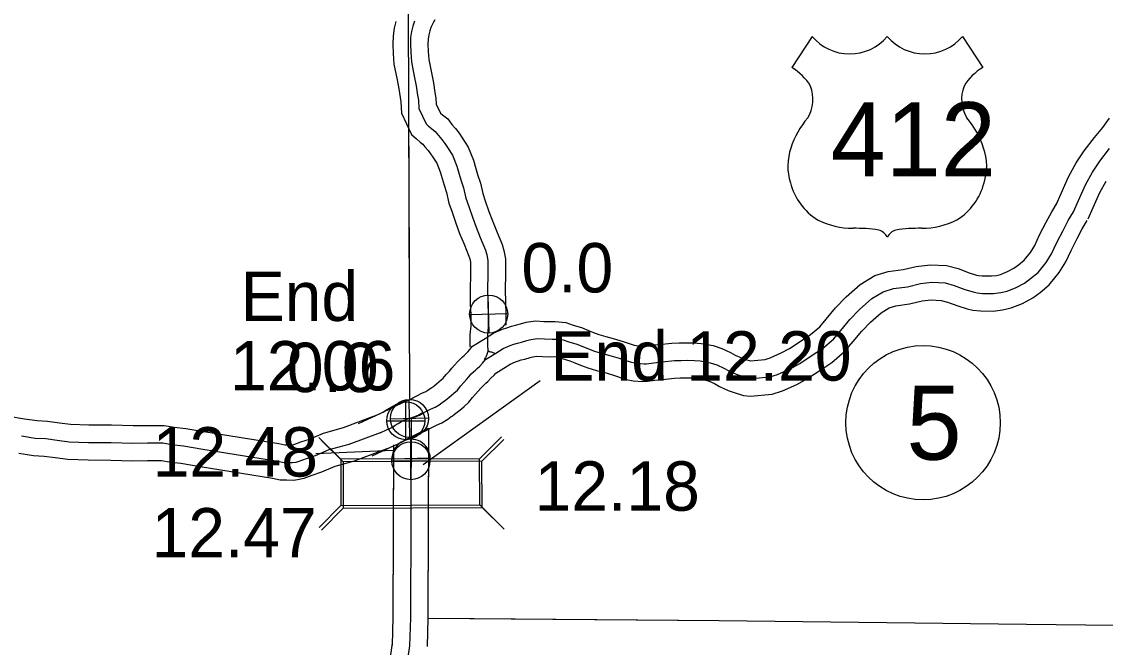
# Model space of a CAD drawing. Extents: x 31699 to 244310, y -8841 to 11474.
# Drawn here: x 138154 to 138771, y -1653 to -1296 of the extents above; entities that cross this region are included whole.
import ezdxf

# ---------------------------------------------------------------- set-up
doc = ezdxf.new("R2010")
doc.units = 0
for name, color, linetype in [('B_Logo', 7, 'Continuous'), ('Level 21', 7, 'Continuous'), ('Level 55', 7, 'Continuous'), ('R_Border Notes', 7, 'Continuous'), ('R_Logo', 7, 'Continuous'), ('R_XS_EARTHWORK_STAGE1', 7, 'Continuous'), ('R_XS_EARTHWORK_STAGE2', 7, 'Continuous'), ('S_AREA_CALC', 7, 'Continuous'), ('S_WALL', 7, 'Continuous'), ('S_WALL_ANNOT', 7, 'Continuous')]:
    doc.layers.add(name, color=color, linetype=linetype)

msp = doc.modelspace()

# ---------------------------------------------------------------- linework, layer by layer
for p, q in [((138604.22, -1304.29), (138592.68, -1322.14)), ((138690.02, -1304.29), (138701.55, -1322.14))]:
    msp.add_line(p, q)
for centre, radius, start, end in [((138625.71, -1286.22), 28.08, 220.07504, 319.67012), ((138668.53, -1286.22), 28.08, 220.32988, 319.92496), ((138577.61, -1348.04), 29.98, 30.7809, 59.98827), ((138716.63, -1348.04), 29.98, 120.01173, 149.2191), ((138584.2, -1340.14), 20.55, 328.81046, 21.21077), ((138710.04, -1340.14), 20.55, 158.78923, 211.18954), ((138637.94, -1382.26), 47.94, 138.95648, 162.69135), ((138656.29, -1382.26), 47.94, 17.30865, 41.04352), ((138622.12, -1378.33), 31.68, 160.95764, 197.38186), ((138672.12, -1378.33), 31.68, 342.61814, 19.04236), ((138627.27, -1378.24), 36.66, 195.10743, 237.13119), ((138666.96, -1378.24), 36.66, 302.86881, 344.89257), ((138627.96, -1366.7), 47.07, 244.07708, 269.57785), ((138629.04, -1499.98), 86.22, 81.19416, 90.95387), ((138639.83, -1422.67), 8.26, 28.03422, 72.98637), ((138654.41, -1422.67), 8.26, 107.01363, 151.96578), ((138665.19, -1499.98), 86.22, 89.04613, 98.80584), ((138666.28, -1366.7), 47.07, 270.42215, 295.92292)]:
    msp.add_arc(centre, radius, start, end)
at = {"layer": 'B_Logo'}
for points in [[(138377.5, -1295.57), (138376.59, -1298.45), (138375.89, -1301.59), (138375.32, -1305), (138375.22, -1308.74), (138375.4, -1313.55), (138375.78, -1318.82), (138377.45, -1327.02), (138378.57, -1332.55), (138379.35, -1337.75), (138379.77, -1340.61), (138380.08, -1345.48), (138384.16, -1354.19), (138385.3, -1355.25), (138387.18, -1356.84), (138389.39, -1358.55), (138391.21, -1360.87), (138393.16, -1363.13), (138394.84, -1365.38), (138396.46, -1367.7), (138399.17, -1372.08), (138401.75, -1378.27), (138403.95, -1386.13), (138405.53, -1390.72), (138406.85, -1396.65), (138408.49, -1401.38), (138410.61, -1407.5), (138412.66, -1413.15), (138415.04, -1419.07), (138418.03, -1426.26), (138418.79, -1428.85), (138419.42, -1432.12), (138419.43, -1440.26), (138419.23, -1448.48), (138419.37, -1456.49), (138419.63, -1462.89), (138419.63, -1469.97), (138419.14, -1474.92), (138419.11, -1478.25), (138419.19, -1480.59), (138419.35, -1483.53)], [(138753.27, -1404.3), (138756.07, -1397.87), (138760.05, -1388.89), (138764.05, -1381.71), (138768.32, -1375.4), (138773.78, -1368.2)], [(138376.37, -1521.84), (138380.41, -1520.27), (138382.27, -1519.25), (138384.32, -1518.09), (138386.64, -1516.94), (138389.36, -1515.78), (138391.61, -1514.42), (138393.26, -1513.14), (138393.93, -1512.67), (138395.18, -1511.79), (138397.1, -1510.3), (138398.69, -1509.02), (138400.07, -1507.81), (138401.99, -1506.12), (138403.9, -1503.7), (138405.68, -1501.81), (138407.13, -1500.06), (138408.58, -1498.45), (138409.96, -1496.83), (138412.34, -1494.61), (138413.39, -1493.73), (138414.78, -1492.32), (138416.3, -1490.77), (138418.08, -1488.68), (138423.9, -1485.03), (138428.21, -1482.39), (138432.18, -1480.68), (138434.24, -1479.93), (138436.3, -1479.24), (138438.56, -1478.69), (138441.55, -1477.79), (138443.87, -1477.17), (138447.66, -1476.67), (138451.59, -1476.84), (138456.05, -1477), (138458.25, -1476.91), (138462.31, -1477.34), (138465.65, -1478.51), (138470.19, -1479.87), (138473.6, -1481.24), (138476.68, -1482.55), (138480.28, -1483.86), (138484.76, -1485.15), (138488.89, -1486.25), (138494.17, -1487.8), (138496.77, -1488.71), (138499.31, -1489.63), (138501.31, -1490.21), (138504.38, -1490.78), (138508.45, -1491.15), (138509.91, -1491), (138514.1, -1490.43), (138518.69, -1489.99), (138525.81, -1489.26), (138529.53, -1489.09), (138533, -1489.06), (138537.19, -1489.09), (138540.52, -1489.32), (138546.12, -1490.41), (138549.93, -1491.58), (138553.87, -1493.48), (138556.75, -1495.05), (138560.96, -1496.95), (138563.77, -1498), (138567.91, -1499.29), (138569.91, -1499.48), (138580.22, -1498.52), (138584.6, -1497.07), (138591.83, -1493.87), (138597.19, -1490.95), (138604.34, -1486.22), (138610.17, -1482.29), (138616.44, -1477.03), (138620.66, -1471.98), (138625.8, -1465.86), (138631.33, -1460.01), (138638.4, -1453.87), (138644.83, -1449.94), (138650.6, -1448.15), (138658.65, -1447.08), (138666.02, -1445.34), (138672.61, -1444.55), (138680.13, -1444.95), (138685.27, -1446.3), (138691.29, -1448.59), (138696.03, -1450.08), (138698.29, -1450.59), (138701.49, -1450.9), (138707.75, -1450.98), (138711.88, -1450.47), (138715.53, -1449.64), (138720.64, -1447.52), (138725.41, -1445.01), (138728.85, -1442.44), (138733.08, -1439), (138737.69, -1433.28), (138740.77, -1428.25), (138743.71, -1421.95), (138747.31, -1414.97), (138750.32, -1409.27), (138753.27, -1404.3)], [(138419.35, -1483.53), (138419.1, -1484.53), (138418.84, -1485.67), (138418.38, -1486.67), (138417.99, -1487.54), (138417.34, -1488.68)], [(138419.35, -1483.53), (138420.29, -1484.12), (138420.82, -1484.25), (138421.42, -1484.31), (138421.89, -1484.5), (138423.16, -1485.03)], [(138375.63, -1521.84), (138379.67, -1520.27), (138381.53, -1519.25), (138381.97, -1519)], [(138357.93, -1530.41), (138361.97, -1528.5), (138363.5, -1527.89), (138364.96, -1527.21), (138366.54, -1525.99), (138368.2, -1525.17), (138370.12, -1523.96), (138371.58, -1523.21), (138372.71, -1522.8), (138373.77, -1522.45), (138375.23, -1521.84), (138375.63, -1521.84)], [(138357.93, -1530.41), (138361.97, -1528.5), (138363.5, -1527.89), (138364.96, -1527.21), (138366.54, -1525.99), (138368.2, -1525.17), (138370.12, -1523.96), (138371.58, -1523.21), (138372.71, -1522.8), (138373.77, -1522.45), (138375.23, -1521.84), (138375.63, -1521.84)], [(138375.63, -1521.84), (138375.27, -1636), (138374.74, -1651.89)], [(138375.63, -1521.84), (138375.27, -1636), (138374.74, -1651.89)], [(138357.93, -1530.41), (138340.04, -1537), (138328.81, -1540.16), (138320.99, -1543.56), (138315.81, -1545.27), (138311.57, -1546.84), (138309.91, -1547.26), (138308.04, -1547.54), (138304.85, -1547.5), (138302.32, -1547.38), (138298.45, -1546.55), (138256.95, -1539.87), (138245.82, -1538.02), (138239.16, -1537.2), (138234.03, -1536.38), (138225.25, -1536.38), (138217.07, -1536.51), (138204.62, -1536.14), (138191.78, -1536.05), (138180.66, -1535.67), (138173.93, -1534.79), (138167.41, -1533.9), (138161.35, -1533.62), (138153.55, -1532.41)], [(138374.74, -1651.89), (138371.77, -1672.61)]]:
    msp.add_lwpolyline(points, dxfattribs=at)
at = {"layer": 'Level 21'}
for p, q in [((138420.1, -1473.54), (138419.6, -1451.84)), ((138409, -1462.94), (138430.7, -1462.44)), ((138372.57, -1534.33), (138372.57, -1512.67)), ((138374.96, -1533.06), (138374.45, -1511.36)), ((138361.74, -1523.5), (138383.41, -1523.5)), ((138363.86, -1522.46), (138385.55, -1521.96)), ((138375.73, -1545.72), (138375.46, -1534.1)), ((138375.53, -1557.14), (138375.53, -1535.47)), ((138364.69, -1546.31), (138386.36, -1546.31)), ((138364.86, -1545.2), (138386.56, -1544.7))]:
    msp.add_line(p, q, dxfattribs=at)
for centre, radius in [((138419.85, -1462.69), 10.85), ((138372.57, -1523.5), 10.83), ((138374.71, -1522.21), 10.85), ((138375.53, -1546.31), 10.83)]:
    msp.add_circle(centre, radius, dxfattribs=at)
msp.add_arc((138375.71, -1544.95), 10.85, 359.44552, 184.01256, dxfattribs=at)
at = {"layer": 'Level 55'}
for points in [[(138385.61, -1527.75), (138385.26, -1636.18), (138384.74, -1652.22)], [(138365.58, -1537.34), (138365.27, -1635.82), (138364.75, -1651.56)], [(138364.85, -1650.47), (138361.81, -1671.57)]]:
    msp.add_lwpolyline(points, dxfattribs=at)
at = {"layer": 'R_Border Notes'}
msp.add_circle((138667.52, -1524.64), 44, dxfattribs=at)
at = {"layer": 'R_Logo'}
for points in [[(137690.12, -144.43), (137688.93, -210.28), (137686.8, -386.68), (137684.74, -562.47), (137683.79, -736.39), (137770.75, -736.82), (137768.49, -913.35), (137857.93, -915.89), (138033.06, -919.59), (138032.34, -1095.91), (138031.87, -1279.37), (138031.92, -1284.51), (138197.18, -1285.7), (138374.03, -1287.66), (138374.53, -1459.56), (138374.74, -1510.49)], [(138374.26, -1367), (138374.53, -1459.56), (138374.74, -1510.95)], [(138385.45, -1636.09), (138551.31, -1637.49), (138726.5, -1639.46), (138878.25, -1641.31)], [(138388.31, -1636.11), (138551.31, -1637.49), (138726.5, -1639.46), (138878.25, -1641.31)]]:
    msp.add_lwpolyline(points, dxfattribs=at)
at = {"layer": 'R_XS_EARTHWORK_STAGE1'}
for p, q in [((138335.5, -1545.5), (138323, -1533.11)), ((138336.82, -1546.99), (138324.32, -1534.6)), ((138414.7, -1545.17), (138427.09, -1532.67)), ((138416.01, -1546.66), (138428.41, -1534.17)), ((138335.61, -1571.9), (138323.21, -1584.39)), ((138336.93, -1573.39), (138324.53, -1585.89)), ((138414.81, -1571.57), (138427.3, -1583.96)), ((138416.12, -1573.06), (138428.62, -1585.46))]:
    msp.add_line(p, q, dxfattribs=at)
for points in [[(138335.61, -1571.9), (138414.81, -1571.57), (138414.7, -1545.17), (138335.5, -1545.5)], [(138336.93, -1573.39), (138416.12, -1573.06), (138416.01, -1546.66), (138336.82, -1546.99)]]:
    msp.add_lwpolyline(points, close=True, dxfattribs=at)
at = {"layer": 'R_XS_EARTHWORK_STAGE2'}
for points in [[(138366.93, -1295.85), (138366.07, -1299.68), (138365.34, -1304.04), (138365.22, -1308.79), (138365.41, -1314.09), (138365.85, -1320.18), (138367.65, -1329), (138368.71, -1334.28), (138369.46, -1339.22), (138369.82, -1341.67), (138370.22, -1348.01), (138375.93, -1360.2), (138378.67, -1362.74), (138380.89, -1364.61), (138382.28, -1365.7), (138383.49, -1367.24), (138385.36, -1369.4), (138386.74, -1371.23), (138388.1, -1373.19), (138390.24, -1376.67), (138392.29, -1381.56), (138394.4, -1389.1), (138395.89, -1393.43), (138397.21, -1399.38), (138399.04, -1404.65), (138401.18, -1410.84), (138403.31, -1416.73), (138405.79, -1422.87), (138408.59, -1429.59), (138409.06, -1431.2), (138409.42, -1433.08), (138409.43, -1440.15), (138409.23, -1448.45), (138409.38, -1456.78), (138409.63, -1463.09), (138409.63, -1469.48), (138409.15, -1474.37), (138409.1, -1478.39), (138409.2, -1481.05), (138409.22, -1481.34)], [(138389.07, -1294.93), (138388.31, -1296.24), (138387.56, -1297.64), (138386.85, -1299.18), (138386.26, -1301.05), (138385.71, -1303.51), (138385.3, -1305.96), (138385.23, -1308.69), (138385.38, -1313), (138385.71, -1317.45), (138387.25, -1325.03), (138388.42, -1330.82), (138389.24, -1336.27), (138389.73, -1339.56), (138389.94, -1342.96), (138392.36, -1348.12), (138393.47, -1349.06), (138396.5, -1351.41), (138398.93, -1354.51), (138400.95, -1356.85), (138402.95, -1359.53), (138404.83, -1362.21), (138408.09, -1367.5), (138411.22, -1374.98), (138413.51, -1383.16), (138415.17, -1388.01), (138416.48, -1393.92), (138417.94, -1398.1), (138420.03, -1404.16), (138422, -1409.58), (138424.29, -1415.28), (138427.48, -1422.93), (138428.52, -1426.51), (138429.42, -1431.16), (138429.43, -1440.38), (138429.24, -1448.51), (138429.37, -1456.2), (138429.63, -1462.69), (138429.63, -1468.99)], [(138345.61, -1525.16), (138357.97, -1519.33), (138372.01, -1512.52)], [(138373.71, -1511.85), (138375.44, -1511.18), (138375.47, -1511.16)], [(138353.45, -1543.57), (138365.97, -1537.67), (138367.48, -1537.06), (138379.25, -1531.16)], [(138385.6, -1529.01), (138385.26, -1636.18), (138384.74, -1652.22)], [(138365.57, -1538.71), (138365.27, -1635.82), (138364.75, -1651.56)]]:
    msp.add_lwpolyline(points, dxfattribs=at)
at = {"layer": 'S_AREA_CALC'}
for points in [[(138743.36, -1400.31), (138746.18, -1393.85), (138750.35, -1384.42), (138754.78, -1376.47), (138759.45, -1369.57), (138765.23, -1361.95), (138770.09, -1356.19), (138773.81, -1351.04)], [(138761.7, -1408.3), (138764.49, -1401.89), (138768.27, -1393.36), (138771.84, -1386.95)], [(138372.01, -1512.52), (138375.44, -1511.18), (138376.67, -1510.5), (138378.9, -1509.25), (138381.71, -1507.86), (138384.06, -1506.85), (138385.21, -1506.16), (138386.55, -1505.12), (138387.41, -1504.5), (138388.51, -1503.73), (138390.15, -1502.46), (138391.51, -1501.37), (138392.74, -1500.29), (138393.96, -1499.21), (138395.58, -1497.16), (138397.45, -1495.18), (138398.81, -1493.53), (138400.32, -1491.86), (138401.99, -1489.91), (138404.98, -1487.11), (138405.87, -1486.37), (138406.9, -1485.32), (138408.17, -1484.02), (138410.72, -1481.03), (138417.89, -1476.53), (138422.86, -1473.48), (138427.76, -1471.38), (138430.2, -1470.49), (138432.78, -1469.63), (138435.19, -1469.04), (138438.08, -1468.17), (138441.18, -1467.34), (138446.47, -1466.64), (138451.24, -1466.84), (138455.3, -1466.99), (138457.84, -1466.89), (138463.79, -1467.52), (138468.01, -1469), (138472.76, -1470.43), (138476.69, -1472), (138479.6, -1473.24), (138482.64, -1474.34), (138486.69, -1475.51), (138490.85, -1476.62), (138496.5, -1478.28), (138499.38, -1479.29), (138501.66, -1480.11), (138502.9, -1480.47), (138505.01, -1480.87), (138507.65, -1481.1), (138508, -1481.07), (138512.2, -1480.49), (138516.96, -1480.04), (138524.33, -1479.28), (138528.53, -1479.09), (138532.25, -1479.06), (138536.84, -1479.09), (138541.09, -1479.39), (138547.81, -1480.69), (138552.85, -1482.24), (138557.71, -1484.58), (138560.48, -1486.1), (138564.03, -1487.7), (138566.27, -1488.53), (138569.14, -1489.43), (138569.16, -1489.43), (138577.43, -1488.66), (138580.26, -1487.73), (138586.67, -1484.89), (138591.29, -1482.38), (138598.05, -1477.9), (138603.4, -1474.29), (138608.6, -1469.94), (138612.25, -1465.56), (138617.59, -1459.21), (138623.67, -1452.78), (138631.73, -1445.77), (138639.93, -1440.75), (138647.71, -1438.35), (138656.1, -1437.23), (138663.53, -1435.48), (138671.53, -1434.52), (138680.95, -1435.02), (138687.59, -1436.77), (138693.83, -1439.14), (138697.9, -1440.42), (138699.14, -1440.7), (138701.29, -1440.9), (138706.47, -1440.97), (138709.41, -1440.61), (138711.74, -1440.08), (138715.65, -1438.46), (138719.31, -1436.53), (138721.96, -1434.55), (138725.21, -1431.91), (138728.76, -1427.51), (138731.21, -1423.51), (138733.99, -1417.54), (138737.7, -1410.35), (138740.85, -1404.38), (138743.93, -1399.2)], [(138379.25, -1531.16), (138383.91, -1529.35), (138386.38, -1527.99), (138388.26, -1526.93), (138390.1, -1526.02), (138393.18, -1524.7), (138396.54, -1522.69), (138398.5, -1521.16), (138398.96, -1520.83), (138400.38, -1519.84), (138402.57, -1518.14), (138404.39, -1516.67), (138405.93, -1515.32), (138408.54, -1513.02), (138410.73, -1510.24), (138412.43, -1508.44), (138413.96, -1506.6), (138415.36, -1505.04), (138416.46, -1503.76), (138418.21, -1502.12), (138419.44, -1501.1), (138421.18, -1499.32), (138422.94, -1497.52), (138423.95, -1496.34), (138428.44, -1493.52), (138432.08, -1491.29), (138435.13, -1489.98), (138436.8, -1489.37), (138438.34, -1488.86), (138440.45, -1488.34), (138443.53, -1487.42), (138445.09, -1487), (138447.37, -1486.7), (138450.46, -1486.83), (138455.33, -1487), (138457.18, -1486.93), (138459.36, -1487.16), (138461.82, -1488.02), (138466.14, -1489.32), (138469.04, -1490.48), (138472.28, -1491.86), (138476.45, -1493.37), (138481.34, -1494.79), (138485.46, -1495.88), (138490.36, -1497.32), (138492.69, -1498.14), (138495.48, -1499.14), (138498.25, -1499.95), (138502.27, -1500.7), (138507.76, -1501.19), (138510.35, -1500.93), (138514.51, -1500.36), (138518.94, -1499.94), (138525.8, -1499.23), (138529.06, -1499.09), (138532.27, -1499.06), (138536.06, -1499.08), (138538.47, -1499.26), (138542.96, -1500.13), (138545.53, -1500.91), (138548.56, -1502.37), (138551.55, -1504.01), (138556.42, -1506.21), (138559.79, -1507.46), (138565.2, -1509.15), (138569.18, -1509.52), (138581.53, -1508.37), (138587.46, -1506.42), (138595.51, -1502.85), (138601.62, -1499.53), (138609.16, -1494.53), (138615.45, -1490.29), (138622.81, -1484.12), (138627.59, -1478.4), (138632.53, -1472.52), (138637.52, -1467.23), (138643.59, -1461.96), (138648.24, -1459.12), (138652.02, -1457.95), (138659.72, -1456.92), (138667.03, -1455.2), (138672.2, -1454.58), (138677.84, -1454.88), (138681.47, -1455.84), (138687.27, -1458.04), (138692.68, -1459.74), (138695.97, -1460.49), (138700.22, -1460.89), (138707.56, -1460.98), (138712.86, -1460.34), (138717.84, -1459.2), (138724.15, -1456.59), (138730.02, -1453.49), (138734.26, -1450.33), (138739.46, -1446.09), (138745.14, -1439.06), (138748.85, -1432.99), (138751.95, -1426.35), (138755.43, -1419.6), (138758.3, -1414.16), (138761.13, -1409.41)], [(138354.06, -1521.18), (138357.97, -1519.33), (138359.51, -1518.71), (138359.74, -1518.61), (138361.24, -1517.45), (138363.3, -1516.44), (138365.15, -1515.27), (138367.57, -1514.02), (138369.46, -1513.34), (138370.28, -1513.07), (138373.17, -1511.86), (138373.71, -1511.85)], [(138354.06, -1521.18), (138336.95, -1527.48), (138325.45, -1530.72), (138317.42, -1534.21), (138312.51, -1535.83), (138308.61, -1537.27), (138307.94, -1537.44), (138307.36, -1537.53), (138305.14, -1537.5), (138303.61, -1537.43), (138300.31, -1536.72), (138258.56, -1530), (138247.25, -1528.12), (138240.57, -1527.3), (138234.83, -1526.38), (138225.17, -1526.38), (138217.13, -1526.51), (138204.81, -1526.14), (138191.98, -1526.05), (138181.48, -1525.69), (138175.25, -1524.87), (138168.31, -1523.93), (138162.35, -1523.65), (138155.13, -1522.54), (138146.31, -1521.08)], [(138361.8, -1539.64), (138365.97, -1537.67), (138367.48, -1537.06), (138370.17, -1535.81), (138371.84, -1534.53), (138385.61, -1527.75)], [(138361.8, -1539.64), (138343.12, -1546.52), (138332.18, -1549.61), (138324.56, -1552.92), (138319.11, -1554.71), (138314.52, -1556.41), (138311.87, -1557.07), (138308.73, -1557.55), (138304.56, -1557.49), (138301.03, -1557.34), (138296.6, -1556.38), (138255.34, -1549.74), (138244.4, -1547.92), (138237.76, -1547.11), (138233.23, -1546.38), (138225.33, -1546.38), (138217, -1546.51), (138204.43, -1546.14), (138191.57, -1546.04), (138179.84, -1545.64), (138172.61, -1544.7), (138166.5, -1543.87), (138160.35, -1543.58), (138151.97, -1542.28)]]:
    msp.add_lwpolyline(points, dxfattribs=at)
at = {"layer": 'S_WALL_ANNOT'}
for p, q in [((138382.51, -1548.41), (138449.15, -1500.56)), ((138321.27, -1542.22), (138365.41, -1540.22))]:
    msp.add_line(p, q, dxfattribs=at)

# ---------------------------------------------------------------- texts
msp.add_text('412', height=42.24).set_placement((138614.81, -1384.11))
at = {"layer": 'R_Border Notes'}
msp.add_text('5', height=42.24, dxfattribs=at).set_placement((138658.07, -1545.76))
at = {"layer": 'S_WALL'}
for s, p in [('12.18', (138446.03, -1574.84)), ('12.47', (138227.62, -1601.5))]:
    msp.add_text(s, height=28.16, dxfattribs=at).set_placement(p)
at = {"layer": 'S_WALL_ANNOT'}
for s, p in [('0.0', (138438.53, -1450.35)), ('End', (138278.45, -1466.63)), ('End 12.20', (138455.06, -1500.63)), ('12.06', (138272.38, -1506.24)), ('0.0', (138304.77, -1507.2)), ('12.48', (138228.29, -1555.35))]:
    msp.add_text(s, height=28.16, dxfattribs=at).set_placement(p)

doc.saveas('drawing.dxf')
